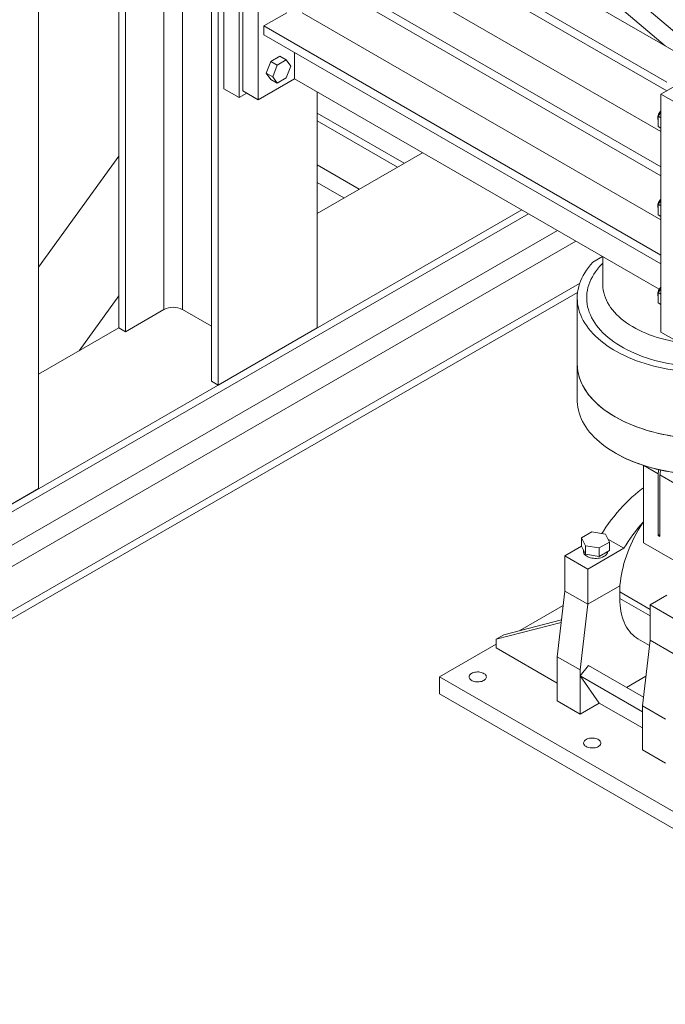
# Model space of a CAD drawing. Header units: millimetres. Extents: x 525 to 29324, y 175 to 20618.
# Tile 445 of 588: x 26304 to 27499, y 9974 to 11799. Entities that reach past the tile are written whole.
import ezdxf

# ---------------------------------------------------------------- set-up
doc = ezdxf.new("R2010")
doc.units = ezdxf.units.MM
doc.linetypes.add('SLD-Continua', pattern=[0])

msp = doc.modelspace()

# ---------------------------------------------------------------- linework, layer by layer
at = {"color": 7, "linetype": 'SLD-Continua', "lineweight": 18, "ltscale": 35}
for p, q in [((26670.8, 11121.5), (26670.8, 13577.1)), ((26670.8, 11121.5), (26670.8, 13577.1)), ((26670.8, 11121.5), (26670.8, 13577.1)), ((26670.8, 11121.5), (26670.8, 13577.1)), ((26670.8, 11121.5), (26670.8, 13577.1)), ((26670.8, 11121.5), (26670.8, 13577.1)), ((26670.8, 11121.5), (26670.8, 13577.1)), ((26670.8, 11121.5), (26670.8, 13577.1)), ((26670.8, 11121.5), (26670.8, 13577.1)), ((26670.8, 11121.5), (26670.8, 13577.1)), ((26338.4, 10929.7), (26338.4, 13385.3)), ((26338.4, 10929.7), (26338.4, 13385.3)), ((26338.4, 10929.7), (26338.4, 13385.3)), ((26338.4, 10929.7), (26338.4, 13385.3)), ((26338.4, 10929.7), (26338.4, 13385.3)), ((26338.4, 10929.7), (26338.4, 13385.3)), ((26338.4, 10929.7), (26338.4, 13385.3)), ((26338.4, 10929.7), (26338.4, 13385.3)), ((26338.4, 10929.7), (26338.4, 13385.3)), ((26338.4, 10929.7), (26338.4, 13385.3)), ((26681.4, 11670.7), (26681.4, 12822.1)), ((26681.4, 11670.7), (26681.4, 12822.1)), ((26681.4, 11670.7), (26681.4, 12822.1)), ((26681.4, 11670.7), (26681.4, 12822.1)), ((26681.4, 11670.7), (26681.4, 12822.1)), ((26681.4, 11670.7), (26681.4, 12822.1)), ((26681.4, 11670.7), (26681.4, 12822.1)), ((26681.4, 11670.7), (26681.4, 12822.1)), ((26681.4, 11670.7), (26681.4, 12822.1)), ((26681.4, 11670.7), (26681.4, 12822.1)), ((26709.7, 11654.3), (26709.7, 12805.8)), ((26709.7, 11654.3), (26709.7, 12805.8)), ((26709.7, 11654.3), (26709.7, 12805.8)), ((26709.7, 11654.3), (26709.7, 12805.8)), ((26709.7, 11654.3), (26709.7, 12805.8)), ((26709.7, 11654.3), (26709.7, 12805.8)), ((26709.7, 11654.3), (26709.7, 12805.8)), ((26709.7, 11654.3), (26709.7, 12805.8)), ((26709.7, 11654.3), (26709.7, 12805.8)), ((26709.7, 11654.3), (26709.7, 12805.8)), ((26716.7, 12752.7), (26716.7, 11666.6)), ((26745, 12736.4), (26745, 11650.3)), ((27544.1, 11724), (26826.3, 12138.2)), ((26755.6, 12113.7), (27501.6, 11683.1)), ((26755.6, 12097.4), (27501.6, 11666.8)), ((27160.2, 12079), (27586.5, 11715.8)), ((27131.9, 12062.7), (27498.8, 11750.1)), ((26658.4, 11128.6), (26658.4, 12020.8)), ((26658.4, 11128.6), (26658.4, 12020.8)), ((26658.4, 11128.6), (26658.4, 12020.8)), ((26658.4, 11128.6), (26658.4, 12020.8)), ((26658.4, 11128.6), (26658.4, 12020.8)), ((26658.4, 11128.6), (26658.4, 12020.8)), ((26658.4, 11128.6), (26658.4, 12020.8)), ((26658.4, 11128.6), (26658.4, 12020.8)), ((26658.4, 11128.6), (26658.4, 12020.8)), ((26658.4, 11128.6), (26658.4, 12020.8)), ((26604.7, 11261.6), (26604.7, 11989.8)), ((26604.7, 11261.6), (26604.7, 11989.8)), ((26604.7, 11261.6), (26604.7, 11989.8)), ((26604.7, 11261.6), (26604.7, 11989.8)), ((26604.7, 11261.6), (26604.7, 11989.8)), ((26604.7, 11261.6), (26604.7, 11989.8)), ((26604.7, 11261.6), (26604.7, 11989.8)), ((26604.7, 11261.6), (26604.7, 11989.8)), ((26604.7, 11261.6), (26604.7, 11989.8)), ((26604.7, 11261.6), (26604.7, 11989.8)), ((26570.7, 11261.6), (26570.7, 11970.2)), ((26570.7, 11261.6), (26570.7, 11970.2)), ((26570.7, 11261.6), (26570.7, 11970.2)), ((26570.7, 11261.6), (26570.7, 11970.2)), ((26570.7, 11261.6), (26570.7, 11970.2)), ((26570.7, 11261.6), (26570.7, 11970.2)), ((26570.7, 11261.6), (26570.7, 11970.2)), ((26570.7, 11261.6), (26570.7, 11970.2)), ((26570.7, 11261.6), (26570.7, 11970.2)), ((26570.7, 11261.6), (26570.7, 11970.2)), ((27491, 11591.2), (26826.3, 11974.8)), ((26755.6, 11950.4), (27491, 11525.9)), ((26755.6, 11934), (27491, 11509.6)), ((26486.9, 11227.6), (26486.9, 11921.8)), ((26486.9, 11227.6), (26486.9, 11921.8)), ((26486.9, 11227.6), (26486.9, 11921.8)), ((26486.9, 11227.6), (26486.9, 11921.8)), ((26486.9, 11227.6), (26486.9, 11921.8)), ((26486.9, 11227.6), (26486.9, 11921.8)), ((26486.9, 11227.6), (26486.9, 11921.8)), ((26486.9, 11227.6), (26486.9, 11921.8)), ((26486.9, 11227.6), (26486.9, 11921.8)), ((26486.9, 11227.6), (26486.9, 11921.8)), ((26499.3, 11220.4), (26499.3, 11929)), ((26499.3, 11220.4), (26499.3, 11929)), ((26499.3, 11220.4), (26499.3, 11929)), ((26499.3, 11220.4), (26499.3, 11929)), ((26499.3, 11220.4), (26499.3, 11929)), ((26499.3, 11220.4), (26499.3, 11929)), ((26499.3, 11220.4), (26499.3, 11929)), ((26499.3, 11220.4), (26499.3, 11929)), ((26499.3, 11220.4), (26499.3, 11929)), ((26499.3, 11220.4), (26499.3, 11929)), ((26798.1, 11811.5), (26755.6, 11787)), ((27491, 11427.9), (26826.3, 11811.5)), ((26755.6, 11770.7), (26755.6, 11787)), ((26755.6, 11787), (27491, 11362.6)), ((26755.6, 11770.7), (27491, 11346.3)), ((27674.9, 11766.8), (27491, 11660.7)), ((26785.2, 11731), (26768.5, 11721.4)), ((26785.2, 11731), (26797.2, 11724.1)), ((26812.2, 11689), (26812.2, 11738.1)), ((26768.5, 11721.4), (26760.1, 11699.8)), ((26768.5, 11721.4), (26780.5, 11714.4)), ((26780.5, 11714.4), (26772.1, 11692.8)), ((26797.2, 11724.1), (26780.5, 11714.4)), ((26805.6, 11712.2), (26797.2, 11724.1)), ((26797.2, 11690.6), (26805.6, 11712.2)), ((26760.1, 11699.8), (26772.1, 11692.8)), ((26760.1, 11699.8), (26768.5, 11687.9)), ((26745, 11650.3), (26812.2, 11689)), ((26768.5, 11687.9), (26780.5, 11680.9)), ((26772.1, 11692.8), (26780.5, 11680.9)), ((26780.5, 11680.9), (26797.2, 11690.6)), ((27487.8, 11299.1), (26812.2, 11689)), ((26709.7, 11654.3), (26681.4, 11670.7)), ((26709.7, 11654.3), (26681.4, 11670.7)), ((26709.7, 11654.3), (26681.4, 11670.7)), ((26709.7, 11654.3), (26681.4, 11670.7)), ((26709.7, 11654.3), (26681.4, 11670.7)), ((26709.7, 11654.3), (26681.4, 11670.7)), ((26709.7, 11654.3), (26681.4, 11670.7)), ((26709.7, 11654.3), (26681.4, 11670.7)), ((26709.7, 11654.3), (26681.4, 11670.7)), ((26709.7, 11654.3), (26681.4, 11670.7)), ((26723.8, 11662.5), (26709.7, 11654.3)), ((26723.8, 11662.5), (26709.7, 11654.3)), ((26723.8, 11662.5), (26709.7, 11654.3)), ((26723.8, 11662.5), (26709.7, 11654.3)), ((26723.8, 11662.5), (26709.7, 11654.3)), ((26723.8, 11662.5), (26709.7, 11654.3)), ((26723.8, 11662.5), (26709.7, 11654.3)), ((26723.8, 11662.5), (26709.7, 11654.3)), ((26723.8, 11662.5), (26709.7, 11654.3)), ((26723.8, 11662.5), (26709.7, 11654.3)), ((26745, 11650.3), (26716.7, 11666.6)), ((26854.6, 11227.6), (26854.6, 11664.5)), ((26854.6, 11227.6), (26854.6, 11664.5)), ((26854.6, 11227.6), (26854.6, 11664.5)), ((26854.6, 11227.6), (26854.6, 11664.5)), ((26854.6, 11227.6), (26854.6, 11664.5)), ((26854.6, 11227.6), (26854.6, 11664.5)), ((26854.6, 11227.6), (26854.6, 11664.5)), ((26854.6, 11227.6), (26854.6, 11664.5)), ((26854.6, 11227.6), (26854.6, 11664.5)), ((26854.6, 11227.6), (26854.6, 11664.5)), ((27491, 11660.7), (27491, 11219.7)), ((27491, 11660.7), (27519.3, 11644.4)), ((27015.4, 11532.6), (26854.6, 11625.4)), ((27015.4, 11532.6), (26854.6, 11625.4)), ((27015.4, 11532.6), (26854.6, 11625.4)), ((27015.4, 11532.6), (26854.6, 11625.4)), ((27015.4, 11532.6), (26854.6, 11625.4)), ((27015.4, 11532.6), (26854.6, 11625.4)), ((27015.4, 11532.6), (26854.6, 11625.4)), ((27491, 11626.5), (27485.7, 11619.9)), ((27003, 11525.4), (26854.6, 11611.1)), ((27003, 11525.4), (26854.6, 11611.1)), ((27003, 11525.4), (26854.6, 11611.1)), ((27003, 11525.4), (26854.6, 11611.1)), ((27003, 11525.4), (26854.6, 11611.1)), ((27003, 11525.4), (26854.6, 11611.1)), ((27003, 11525.4), (26854.6, 11611.1)), ((27491, 11616.9), (27485.7, 11619.9)), ((27485.7, 11619.9), (27485.7, 11600.6)), ((27491, 11597.5), (27485.7, 11600.6)), ((26854.6, 11439.8), (27049.3, 11552.2)), ((26854.6, 11439.8), (27049.3, 11552.2)), ((26854.6, 11439.8), (27049.3, 11552.2)), ((26854.6, 11439.8), (27049.3, 11552.2)), ((26854.6, 11439.8), (27049.3, 11552.2)), ((26854.6, 11439.8), (27049.3, 11552.2)), ((26854.6, 11439.8), (27049.3, 11552.2)), ((26486.9, 11546), (26338.4, 11340.3)), ((26486.9, 11546), (26338.4, 11340.3)), ((26486.9, 11546), (26338.4, 11340.3)), ((26486.9, 11546), (26338.4, 11340.3)), ((26486.9, 11546), (26338.4, 11340.3)), ((26486.9, 11546), (26338.4, 11340.3)), ((26486.9, 11546), (26338.4, 11340.3)), ((26486.9, 11546), (26338.4, 11340.3)), ((26486.9, 11546), (26338.4, 11340.3)), ((26486.9, 11546), (26338.4, 11340.3)), ((26338.4, 11340.3), (26486.9, 11546)), ((26338.4, 11340.3), (26486.9, 11546)), ((26338.4, 11340.3), (26486.9, 11546)), ((26338.4, 11340.3), (26486.9, 11546)), ((26338.4, 11340.3), (26486.9, 11546)), ((26338.4, 11340.3), (26486.9, 11546)), ((26338.4, 11340.3), (26486.9, 11546)), ((26932.3, 11484.6), (26854.6, 11529.5)), ((26932.3, 11484.6), (26854.6, 11529.5)), ((26932.3, 11484.6), (26854.6, 11529.5)), ((26932.3, 11484.6), (26854.6, 11529.5)), ((26932.3, 11484.6), (26854.6, 11529.5)), ((26932.3, 11484.6), (26854.6, 11529.5)), ((26932.3, 11484.6), (26854.6, 11529.5)), ((26904, 11468.3), (26854.6, 11496.8)), ((26904, 11468.3), (26854.6, 11496.8)), ((26904, 11468.3), (26854.6, 11496.8)), ((26904, 11468.3), (26854.6, 11496.8)), ((26904, 11468.3), (26854.6, 11496.8)), ((26904, 11468.3), (26854.6, 11496.8)), ((26904, 11468.3), (26854.6, 11496.8)), ((27491, 11463.2), (27485.7, 11456.6)), ((24893.3, 10081.3), (27245.6, 11438.9)), ((24893.3, 10081.3), (27245.6, 11438.9)), ((24893.3, 10081.3), (27245.6, 11438.9)), ((24893.3, 10081.3), (27245.6, 11438.9)), ((24893.3, 10081.3), (27245.6, 11438.9)), ((24893.3, 10081.3), (27245.6, 11438.9)), ((24893.3, 10081.3), (27245.6, 11438.9)), ((24941.9, 10123.7), (27233.2, 11446.1)), ((24941.9, 10123.7), (27233.2, 11446.1)), ((24941.9, 10123.7), (27233.2, 11446.1)), ((24941.9, 10123.7), (27233.2, 11446.1)), ((24941.9, 10123.7), (27233.2, 11446.1)), ((24941.9, 10123.7), (27233.2, 11446.1)), ((24941.9, 10123.7), (27233.2, 11446.1)), ((27491, 11453.5), (27485.7, 11456.6)), ((27485.7, 11456.6), (27485.7, 11437.3)), ((27491, 11434.2), (27485.7, 11437.3)), ((24885.3, 10014.6), (27299.4, 11407.8)), ((24885.3, 10014.6), (27299.4, 11407.8)), ((24885.3, 10014.6), (27299.4, 11407.8)), ((24885.3, 10014.6), (27299.4, 11407.8)), ((24885.3, 10014.6), (27299.4, 11407.8)), ((24885.3, 10014.6), (27299.4, 11407.8)), ((24885.3, 10014.6), (27299.4, 11407.8)), ((24885.3, 9975.4), (27333.3, 11388.3)), ((24885.3, 9975.4), (27333.3, 11388.3)), ((24885.3, 9975.4), (27333.3, 11388.3)), ((24885.3, 9975.4), (27333.3, 11388.3)), ((24885.3, 9975.4), (27333.3, 11388.3)), ((24885.3, 9975.4), (27333.3, 11388.3)), ((24885.3, 9975.4), (27333.3, 11388.3)), ((27364.8, 11349.1), (27383, 11359.6)), ((27383.4, 11359.4), (27383.4, 11307.7)), ((24893.3, 9897.6), (27340.4, 11309.9)), ((24893.3, 9897.6), (27340.4, 11309.9)), ((24893.3, 9897.6), (27340.4, 11309.9)), ((24893.3, 9897.6), (27340.4, 11309.9)), ((24893.3, 9897.6), (27340.4, 11309.9)), ((24893.3, 9897.6), (27340.4, 11309.9)), ((24893.3, 9897.6), (27340.4, 11309.9)), ((24941.9, 9911.3), (27336.5, 11293.4)), ((24941.9, 9911.3), (27336.5, 11293.4)), ((24941.9, 9911.3), (27336.5, 11293.4)), ((24941.9, 9911.3), (27336.5, 11293.4)), ((24941.9, 9911.3), (27336.5, 11293.4)), ((24941.9, 9911.3), (27336.5, 11293.4)), ((24941.9, 9911.3), (27336.5, 11293.4)), ((27491, 11299.9), (27485.7, 11293.3)), ((27491, 11290.2), (27485.7, 11293.3)), ((27485.7, 11293.3), (27485.7, 11273.9)), ((26413.6, 11185.3), (26486.9, 11286.8)), ((26413.6, 11185.3), (26486.9, 11286.8)), ((26413.6, 11185.3), (26486.9, 11286.8)), ((26413.6, 11185.3), (26486.9, 11286.8)), ((26413.6, 11185.3), (26486.9, 11286.8)), ((26413.6, 11185.3), (26486.9, 11286.8)), ((26413.6, 11185.3), (26486.9, 11286.8)), ((27335.9, 11283.2), (27335.9, 11160.7)), ((26570.7, 11261.6), (26499.3, 11220.4)), ((26570.7, 11261.6), (26499.3, 11220.4)), ((26570.7, 11261.6), (26499.3, 11220.4)), ((26570.7, 11261.6), (26499.3, 11220.4)), ((26570.7, 11261.6), (26499.3, 11220.4)), ((26570.7, 11261.6), (26499.3, 11220.4)), ((26570.7, 11261.6), (26499.3, 11220.4)), ((26570.7, 11261.6), (26499.3, 11220.4)), ((26570.7, 11261.6), (26499.3, 11220.4)), ((26570.7, 11261.6), (26499.3, 11220.4)), ((26658.4, 11230.6), (26604.7, 11261.6)), ((26658.4, 11230.6), (26604.7, 11261.6)), ((26658.4, 11230.6), (26604.7, 11261.6)), ((26658.4, 11230.6), (26604.7, 11261.6)), ((26658.4, 11230.6), (26604.7, 11261.6)), ((26658.4, 11230.6), (26604.7, 11261.6)), ((26658.4, 11230.6), (26604.7, 11261.6)), ((26658.4, 11230.6), (26604.7, 11261.6)), ((26658.4, 11230.6), (26604.7, 11261.6)), ((26658.4, 11230.6), (26604.7, 11261.6)), ((27491, 11270.9), (27485.7, 11273.9)), ((26338.4, 11141.9), (26486.9, 11227.6)), ((26338.4, 11141.9), (26486.9, 11227.6)), ((26338.4, 11141.9), (26486.9, 11227.6)), ((26338.4, 11141.9), (26486.9, 11227.6)), ((26338.4, 11141.9), (26486.9, 11227.6)), ((26338.4, 11141.9), (26486.9, 11227.6)), ((26338.4, 11141.9), (26486.9, 11227.6)), ((26499.3, 11220.4), (26486.9, 11227.6)), ((26499.3, 11220.4), (26486.9, 11227.6)), ((26499.3, 11220.4), (26486.9, 11227.6)), ((26499.3, 11220.4), (26486.9, 11227.6)), ((26499.3, 11220.4), (26486.9, 11227.6)), ((26499.3, 11220.4), (26486.9, 11227.6)), ((26499.3, 11220.4), (26486.9, 11227.6)), ((26499.3, 11220.4), (26486.9, 11227.6)), ((26499.3, 11220.4), (26486.9, 11227.6)), ((26499.3, 11220.4), (26486.9, 11227.6)), ((26854.6, 11227.6), (26670.8, 11121.5)), ((26854.6, 11227.6), (26670.8, 11121.5)), ((26854.6, 11227.6), (26670.8, 11121.5)), ((26854.6, 11227.6), (26670.8, 11121.5)), ((26854.6, 11227.6), (26670.8, 11121.5)), ((26854.6, 11227.6), (26670.8, 11121.5)), ((26854.6, 11227.6), (26670.8, 11121.5)), ((26854.6, 11227.6), (26670.8, 11121.5)), ((26854.6, 11227.6), (26670.8, 11121.5)), ((26854.6, 11227.6), (26670.8, 11121.5)), ((27491, 11219.7), (27519.3, 11203.4)), ((27335.9, 11160.7), (27335.9, 11093.7)), ((26670.8, 11121.5), (26658.4, 11128.6)), ((26670.8, 11121.5), (26658.4, 11128.6)), ((26670.8, 11121.5), (26658.4, 11128.6)), ((26670.8, 11121.5), (26658.4, 11128.6)), ((26670.8, 11121.5), (26658.4, 11128.6)), ((26670.8, 11121.5), (26658.4, 11128.6)), ((26670.8, 11121.5), (26658.4, 11128.6)), ((26670.8, 11121.5), (26658.4, 11128.6)), ((26670.8, 11121.5), (26658.4, 11128.6)), ((26670.8, 11121.5), (26658.4, 11128.6)), ((27406.1, 10995.8), (27406.8, 10995.4)), ((27458.5, 10972.7), (27458.5, 10829.6)), ((27459, 10972.6), (27485.9, 10957)), ((27485.9, 10843.1), (27485.9, 10957)), ((27489.1, 10955.2), (27516.5, 10939.4)), ((27489.1, 10955.2), (27489.1, 10841.3)), ((26338.4, 10929.7), (26274.8, 10892.9)), ((26338.4, 10929.7), (26274.8, 10892.9)), ((26338.4, 10929.7), (26274.8, 10892.9)), ((26338.4, 10929.7), (26274.8, 10892.9)), ((26338.4, 10929.7), (26274.8, 10892.9)), ((26338.4, 10929.7), (26274.8, 10892.9)), ((26338.4, 10929.7), (26274.8, 10892.9)), ((26338.4, 10929.7), (26274.8, 10892.9)), ((26338.4, 10929.7), (26274.8, 10892.9)), ((26338.4, 10929.7), (26274.8, 10892.9)), ((27344.1, 10838.6), (27362.9, 10849.4)), ((27351, 10823.8), (27344.1, 10838.6)), ((27344.1, 10823.1), (27344.1, 10838.6)), ((27362.9, 10849.4), (27388.5, 10845.5)), ((27388.5, 10845.5), (27395.4, 10830.7)), ((27485.9, 10843.1), (27489.1, 10845)), ((27489.1, 10841.3), (27485.9, 10843.1)), ((27313.2, 10805.2), (27344.1, 10823.1)), ((27351, 10808.3), (27344.1, 10823.1)), ((27351, 10808.3), (27351, 10823.8)), ((27376.6, 10819.8), (27351, 10823.8)), ((27355.6, 10780.8), (27422.4, 10819.3)), ((27395.4, 10830.7), (27376.6, 10819.8)), ((27376.6, 10804.3), (27376.6, 10819.8)), ((27392.8, 10836.4), (27422.4, 10819.3)), ((27395.4, 10815.2), (27395.4, 10830.7)), ((27458.5, 10829.6), (27516.5, 10796.2)), ((27313.2, 10805.2), (27355.6, 10780.8)), ((27313.2, 10739.9), (27313.2, 10805.2)), ((27347.3, 10816.3), (27347.3, 10813.4)), ((27376.6, 10804.3), (27351, 10808.3)), ((27395.4, 10815.2), (27376.6, 10804.3)), ((27355.6, 10715.4), (27355.6, 10780.8)), ((27355.6, 10715.4), (27415, 10749.7)), ((27415, 10749.7), (27355.6, 10715.4)), ((27299, 10618.2), (27313.2, 10739.9)), ((27313.2, 10739.9), (27355.6, 10715.4)), ((27313.2, 10739.9), (27355.6, 10715.4)), ((27414.7, 10726.2), (27414.7, 10738.5)), ((27414.7, 10738.5), (27470.9, 10706)), ((27470.9, 10714.2), (27501.8, 10732.1)), ((27310.1, 10713.1), (27229.4, 10666.6)), ((27341.5, 10593.8), (27355.6, 10715.4)), ((27414.7, 10726.2), (27470.9, 10693.8)), ((27513.3, 10689.8), (27470.9, 10714.2)), ((27470.9, 10648.9), (27470.9, 10714.2)), ((27306.4, 10681.8), (27185.9, 10650.9)), ((27307, 10686.5), (27200, 10659)), ((27200, 10659), (27185.9, 10650.9)), ((27185.9, 10641.5), (27080.9, 10580.9)), ((27185.9, 10650.9), (27185.9, 10634.5)), ((27448.4, 10651.6), (27469.7, 10639.3)), ((27456.7, 10527.2), (27470.9, 10648.9)), ((27513.3, 10624.4), (27470.9, 10648.9)), ((27513.3, 10624.4), (27470.9, 10648.9)), ((27185.9, 10634.5), (27299, 10569.2)), ((27299, 10618.2), (27341.5, 10593.8)), ((27299, 10536.6), (27299, 10618.2)), ((27356.8, 10601.9), (27341.5, 10582.8)), ((27458.6, 10543.1), (27356.8, 10601.9)), ((27341.5, 10512.1), (27341.5, 10593.8)), ((27456.7, 10516.3), (27341.5, 10582.8)), ((27341.5, 10582.8), (27376.8, 10532.5)), ((27463.1, 10582.3), (27426.9, 10561.4)), ((27080.9, 10580.9), (27575.9, 10295.2)), ((27080.9, 10580.9), (27080.9, 10549.8)), ((27080.9, 10549.8), (27575.9, 10264.1)), ((27299, 10536.6), (27341.5, 10512.1)), ((27376.8, 10532.5), (27341.5, 10512.1)), ((27376.8, 10532.5), (27456.7, 10486.4)), ((27499.2, 10502.7), (27456.7, 10527.2)), ((27456.7, 10445.6), (27456.7, 10527.2)), ((27499.2, 10421.1), (27456.7, 10445.6))]:
    msp.add_line(p, q, dxfattribs=at)
at = {"color": 7, "linetype": 'SLD-Continua', "lineweight": 18, "ltscale": 35, "flags": 128}
for points in [[(27485.7, 11612.6), (27485.3, 11613.8), (27485, 11615.5), (27485, 11617.3), (27485.3, 11619.2), (27485.8, 11621.3), (27486.6, 11623.3), (27487.5, 11625.3), (27488.7, 11627.2), (27490, 11629), (27491, 11630.1)], [(27485.7, 11449.3), (27485.3, 11450.5), (27485, 11452.2), (27485, 11454), (27485.3, 11455.9), (27485.8, 11457.9), (27486.6, 11460), (27487.5, 11462), (27488.7, 11463.9), (27490, 11465.6), (27491, 11466.8)], [(27364.8, 11349.1), (27360.5, 11344.3), (27356.6, 11339.5), (27353.1, 11334.7), (27349.8, 11329.7), (27346.9, 11324.7), (27344.3, 11319.6), (27342.1, 11314.4), (27340.2, 11309.3), (27338.6, 11304), (27337.4, 11298.8), (27336.5, 11293.5), (27336, 11288.2), (27335.9, 11282.9), (27336.1, 11277.6), (27336.6, 11272.3), (27337.5, 11267), (27338.8, 11261.8), (27340.3, 11256.6), (27342.3, 11251.4), (27344.6, 11246.2), (27347.2, 11241.2), (27350.1, 11236.1), (27353.4, 11231.2), (27357, 11226.3), (27361, 11221.5), (27365.2, 11216.8), (27369.8, 11212.2), (27374.6, 11207.7), (27379.8, 11203.3), (27385.2, 11199), (27390.9, 11194.9), (27396.9, 11190.9), (27403.2, 11187), (27409.7, 11183.2), (27416.4, 11179.6), (27423.4, 11176.2), (27430.6, 11172.9), (27438, 11169.8), (27445.6, 11166.8), (27453.5, 11164), (27461.4, 11161.4), (27469.6, 11159), (27477.9, 11156.7), (27486.4, 11154.6), (27495, 11152.8), (27503.7, 11151.1), (27512.5, 11149.6), (27521.4, 11148.3), (27530.4, 11147.2), (27539.4, 11146.3), (27548.5, 11145.6), (27557.7, 11145), (27566.8, 11144.7), (27576, 11144.7), (27585.2, 11144.8), (27594.4, 11145.1), (27603.5, 11145.6), (27612.6, 11146.3), (27621.7, 11147.2), (27630.7, 11148.3), (27639.6, 11149.6), (27648.4, 11151.1), (27657.1, 11152.8), (27665.7, 11154.7), (27674.1, 11156.8), (27682.4, 11159), (27690.6, 11161.5), (27698.6, 11164.1), (27706.4, 11166.9), (27714, 11169.9), (27721.4, 11173), (27728.6, 11176.3), (27735.6, 11179.8), (27742.3, 11183.4), (27748.8, 11187.1), (27755, 11191), (27761, 11195), (27766.7, 11199.2), (27772.2, 11203.5), (27777.3, 11207.9), (27782.1, 11212.4), (27786.7, 11217), (27790.9, 11221.7), (27794.8, 11226.5), (27798.4, 11231.3), (27801.7, 11236.3), (27804.7, 11241.3), (27807.3, 11246.4), (27809.5, 11251.5), (27811.5, 11256.7), (27813, 11261.9), (27814.3, 11267.2), (27815.2, 11272.5), (27815.7, 11277.8), (27815.9, 11283.1), (27815.7, 11288.4), (27815.2, 11293.7), (27814.3, 11298.9), (27813.1, 11304.2), (27811.5, 11309.4), (27809.6, 11314.6), (27807.3, 11319.8), (27804.8, 11324.8), (27801.8, 11329.9), (27798.6, 11334.8), (27798, 11335.6)], [(27784.5, 11327.9), (27786.5, 11324.5), (27789.2, 11319.7), (27791.5, 11314.8), (27793.5, 11309.8), (27795.2, 11304.8), (27796.5, 11299.7), (27797.5, 11294.6), (27798.1, 11289.5), (27798.4, 11284.4), (27798.3, 11279.3), (27797.8, 11274.2), (27797, 11269.1), (27795.9, 11264.1), (27794.4, 11259.1), (27792.6, 11254.1), (27790.4, 11249.1), (27787.9, 11244.2), (27785, 11239.4), (27781.9, 11234.6), (27778.3, 11229.9), (27774.5, 11225.3), (27770.4, 11220.8), (27765.9, 11216.4), (27761.2, 11212.1), (27756.1, 11207.9), (27750.8, 11203.8), (27745.2, 11199.9), (27739.3, 11196), (27733.2, 11192.4), (27726.8, 11188.8), (27720.2, 11185.4), (27713.4, 11182.2), (27706.3, 11179.1), (27699, 11176.2), (27691.6, 11173.5), (27683.9, 11170.9), (27676.1, 11168.5), (27668.1, 11166.3), (27660, 11164.3), (27651.7, 11162.4), (27643.4, 11160.8), (27634.9, 11159.3), (27626.3, 11158.1), (27617.7, 11157), (27608.9, 11156.2), (27600.2, 11155.5), (27591.3, 11155.1), (27582.5, 11154.8), (27573.7, 11154.8), (27564.8, 11154.9), (27556, 11155.3), (27547.2, 11155.8), (27538.4, 11156.6), (27529.8, 11157.5), (27521.1, 11158.7), (27512.6, 11160.1), (27504.2, 11161.6), (27495.9, 11163.3), (27487.7, 11165.3), (27479.6, 11167.4), (27471.7, 11169.7), (27464, 11172.2), (27456.4, 11174.8), (27449.1, 11177.6), (27441.9, 11180.6), (27434.9, 11183.8), (27428.2, 11187.1), (27421.7, 11190.6), (27415.4, 11194.2), (27409.4, 11197.9), (27403.7, 11201.8), (27398.2, 11205.8), (27393, 11210), (27388.2, 11214.2), (27383.6, 11218.6), (27379.3, 11223.1), (27375.3, 11227.6), (27371.6, 11232.3), (27368.3, 11237), (27365.2, 11241.8), (27362.6, 11246.7), (27360.2, 11251.6), (27358.2, 11256.5), (27356.5, 11261.6), (27355.2, 11266.6), (27354.3, 11271.7), (27353.6, 11276.8), (27353.4, 11281.9), (27353.5, 11287), (27353.9, 11292.1), (27354.7, 11297.2), (27355.8, 11302.2), (27357.3, 11307.3), (27359.2, 11312.3), (27361.3, 11317.2), (27363.9, 11322.1), (27366.7, 11327), (27369.9, 11331.7), (27373.4, 11336.4), (27377.2, 11341), (27381.4, 11345.5), (27383.4, 11347.6)], [(27533.5, 11199.3), (27530, 11199.8), (27522.1, 11201), (27514.2, 11202.4), (27506.5, 11204), (27498.9, 11205.8), (27491.4, 11207.8), (27484.1, 11210), (27477, 11212.4), (27470, 11214.9), (27463.2, 11217.6), (27456.7, 11220.4), (27450.3, 11223.5), (27444.2, 11226.6), (27438.3, 11229.9), (27432.7, 11233.4), (27427.3, 11237), (27422.2, 11240.7), (27417.4, 11244.6), (27412.9, 11248.6), (27408.7, 11252.6), (27404.7, 11256.8), (27401.1, 11261.1), (27397.8, 11265.4), (27394.9, 11269.9), (27392.2, 11274.4), (27389.9, 11278.9), (27388, 11283.5), (27386.4, 11288.2), (27385.1, 11292.9), (27384.2, 11297.6), (27383.6, 11302.3), (27383.4, 11307.1), (27383.4, 11307.7)], [(27485.7, 11286), (27485.3, 11287.2), (27485, 11288.8), (27485, 11290.6), (27485.3, 11292.6), (27485.8, 11294.6), (27486.6, 11296.6), (27487.5, 11298.6), (27488.7, 11300.5), (27490, 11302.3), (27491, 11303.4)], [(27335.9, 11160.7), (27335.9, 11160.4), (27336.1, 11155.1), (27336.6, 11149.8), (27337.5, 11144.5), (27338.8, 11139.3), (27340.3, 11134.1), (27342.3, 11128.9), (27344.6, 11123.7), (27347.2, 11118.7), (27350.1, 11113.6), (27353.4, 11108.7), (27357, 11103.8), (27361, 11099), (27365.2, 11094.3), (27369.8, 11089.7), (27374.6, 11085.2), (27379.8, 11080.8), (27385.2, 11076.5), (27390.9, 11072.4), (27396.9, 11068.4), (27403.2, 11064.5), (27409.7, 11060.7), (27416.4, 11057.1), (27423.4, 11053.7), (27430.6, 11050.4), (27438, 11047.3), (27445.6, 11044.3), (27453.5, 11041.5), (27461.4, 11038.9), (27469.6, 11036.5), (27477.9, 11034.2), (27486.4, 11032.1), (27495, 11030.3), (27503.7, 11028.6), (27512.5, 11027.1), (27521.4, 11025.8), (27530.4, 11024.7), (27539.4, 11023.8), (27548.5, 11023.1), (27557.7, 11022.6), (27566.8, 11022.3), (27576, 11022.2), (27585.2, 11022.3), (27594.4, 11022.6), (27603.5, 11023.1), (27612.6, 11023.8), (27621.7, 11024.7), (27630.7, 11025.8), (27639.6, 11027.1), (27648.4, 11028.6), (27657.1, 11030.3), (27665.7, 11032.2), (27674.1, 11034.3), (27682.4, 11036.6), (27690.6, 11039), (27698.6, 11041.6), (27706.4, 11044.4), (27714, 11047.4), (27721.4, 11050.5), (27728.6, 11053.8), (27735.6, 11057.3), (27742.3, 11060.9), (27748.8, 11064.6), (27755, 11068.5), (27761, 11072.5), (27766.7, 11076.7), (27772.2, 11081), (27777.3, 11085.4), (27782.1, 11089.9), (27786.7, 11094.5), (27790.9, 11099.2), (27794.8, 11104), (27798.4, 11108.8), (27801.7, 11113.8), (27804.7, 11118.8), (27807.3, 11123.9), (27809.5, 11129), (27811.5, 11134.2), (27813, 11139.5), (27814.3, 11144.7), (27815.2, 11150), (27815.7, 11155.3), (27815.9, 11160.6), (27815.9, 11160.7)], [(27815.9, 11160.7), (27815.8, 11158), (27815.5, 11152.7), (27814.8, 11147.4), (27813.7, 11142.2), (27812.3, 11136.9), (27810.6, 11131.7), (27808.5, 11126.5), (27806, 11121.4), (27803.3, 11116.4), (27800.2, 11111.4), (27796.7, 11106.4), (27793, 11101.6), (27788.9, 11096.8), (27784.5, 11092.2), (27779.8, 11087.6), (27774.8, 11083.2), (27769.5, 11078.8), (27763.9, 11074.6), (27758.1, 11070.5), (27752, 11066.5), (27745.6, 11062.7), (27739, 11059), (27732.1, 11055.5), (27725, 11052.1), (27717.7, 11048.9), (27710.2, 11045.9), (27702.4, 11043), (27694.5, 11040.3), (27686.5, 11037.7), (27678.2, 11035.4), (27669.8, 11033.2), (27661.3, 11031.2), (27652.7, 11029.4), (27643.9, 11027.8), (27635, 11026.4), (27626.1, 11025.2), (27617, 11024.2), (27608, 11023.4), (27598.8, 11022.8), (27589.7, 11022.4), (27580.5, 11022.2), (27571.3, 11022.2), (27562.1, 11022.4), (27552.9, 11022.8), (27543.8, 11023.4), (27534.7, 11024.2), (27525.7, 11025.2), (27516.7, 11026.4), (27507.9, 11027.8), (27499.1, 11029.4), (27490.4, 11031.2), (27481.9, 11033.2), (27473.5, 11035.4), (27465.3, 11037.7), (27457.2, 11040.3), (27449.3, 11043), (27441.6, 11045.9), (27434.1, 11048.9), (27426.7, 11052.1), (27419.7, 11055.5), (27412.8, 11059), (27406.2, 11062.7), (27399.8, 11066.5), (27393.7, 11070.5), (27387.8, 11074.6), (27382.3, 11078.8), (27377, 11083.2), (27372, 11087.6), (27367.3, 11092.2), (27362.9, 11096.8), (27358.8, 11101.6), (27355, 11106.4), (27351.6, 11111.4), (27348.5, 11116.4), (27345.7, 11121.4), (27343.3, 11126.5), (27341.2, 11131.7), (27339.4, 11136.9), (27338, 11142.2), (27337, 11147.4), (27336.3, 11152.7), (27335.9, 11158), (27335.9, 11160.7)], [(27335.9, 11093.7), (27335.9, 11091.1), (27336.3, 11085.7), (27337, 11080.5), (27338, 11075.2), (27339.4, 11069.9), (27341.2, 11064.7), (27343.3, 11059.6), (27345.7, 11054.4), (27348.5, 11049.4), (27351.6, 11044.4), (27355, 11039.5), (27358.8, 11034.6), (27362.9, 11029.9), (27367.3, 11025.2), (27372, 11020.7), (27377, 11016.2), (27382.3, 11011.9), (27387.8, 11007.6), (27393.7, 11003.5), (27399.8, 10999.6), (27406.2, 10995.8), (27412.8, 10992.1), (27419.7, 10988.5), (27426.7, 10985.2), (27434.1, 10982), (27441.6, 10978.9), (27449.3, 10976), (27457.2, 10973.3), (27465.3, 10970.8), (27473.5, 10968.4), (27481.9, 10966.2), (27490.4, 10964.3), (27499.1, 10962.5), (27507.9, 10960.9), (27516.7, 10959.5), (27525.7, 10958.3), (27534.7, 10957.2), (27543.8, 10956.4), (27552.9, 10955.8), (27562.1, 10955.4), (27571.3, 10955.2), (27580.5, 10955.2), (27589.7, 10955.4), (27598.8, 10955.8), (27608, 10956.4), (27617, 10957.2), (27626.1, 10958.3), (27635, 10959.5), (27643.9, 10960.9), (27652.7, 10962.5), (27661.3, 10964.3), (27669.8, 10966.2), (27678.2, 10968.4), (27686.5, 10970.8), (27694.5, 10973.3), (27702.4, 10976), (27710.2, 10978.9), (27717.7, 10982), (27725, 10985.2), (27732.1, 10988.5), (27739, 10992.1), (27745.6, 10995.8), (27752, 10999.6), (27758.1, 11003.5), (27763.9, 11007.6), (27769.5, 11011.9), (27774.8, 11016.2), (27779.8, 11020.7), (27784.5, 11025.2), (27788.9, 11029.9), (27793, 11034.6), (27796.7, 11039.5), (27800.2, 11044.4), (27803.3, 11049.4), (27806, 11054.4), (27808.5, 11059.6), (27810.6, 11064.7), (27812.3, 11069.9), (27813.7, 11075.2), (27814.8, 11080.5), (27815.5, 11085.7), (27815.8, 11091.1), (27815.9, 11093.7)], [(27745, 10995.4), (27744.9, 10995.4), (27738.3, 10991.7), (27731.4, 10988.2), (27724.4, 10984.8), (27717.1, 10981.6), (27709.6, 10978.6), (27701.9, 10975.7), (27694, 10973), (27686, 10970.5), (27677.8, 10968.1), (27669.4, 10966), (27661, 10964), (27652.3, 10962.2), (27643.6, 10960.6), (27634.8, 10959.2), (27625.9, 10958), (27616.9, 10957), (27607.8, 10956.2), (27598.7, 10955.6), (27589.6, 10955.2), (27580.5, 10955), (27571.3, 10955), (27562.1, 10955.2), (27553, 10955.6), (27543.9, 10956.2), (27534.9, 10957), (27525.9, 10958), (27517, 10959.2), (27508.1, 10960.6), (27499.4, 10962.2), (27490.8, 10964), (27482.3, 10966), (27473.9, 10968.1), (27465.7, 10970.5), (27457.7, 10973), (27449.8, 10975.7), (27442.1, 10978.6), (27434.7, 10981.6), (27427.4, 10984.8), (27420.3, 10988.2), (27413.5, 10991.7), (27406.9, 10995.4), (27406.8, 10995.4)], [(27381.6, 10846.5), (27384.4, 10851), (27389.1, 10858.1), (27393.9, 10865), (27398.9, 10871.8), (27404.1, 10878.4), (27409.3, 10884.8), (27414.7, 10891.1), (27420.2, 10897.1), (27425.7, 10902.9), (27431.4, 10908.5), (27437.2, 10913.9), (27443, 10919), (27448.9, 10923.9), (27454.8, 10928.5), (27458.5, 10931.2)], [(27458.5, 10868.3), (27456.7, 10865.5), (27452.6, 10859.2), (27448.7, 10852.7), (27445, 10846.1), (27441.5, 10839.4), (27438.2, 10832.6), (27435, 10825.8), (27432.1, 10818.9), (27429.4, 10812.1), (27426.9, 10805.1), (27424.6, 10798.2), (27422.5, 10791.3), (27420.7, 10784.5), (27419.1, 10777.7), (27417.7, 10770.9), (27416.6, 10764.2), (27415.8, 10757.6), (27415.1, 10751.1), (27414.8, 10744.7), (27414.7, 10738.5)], [(27392.3, 10813.4), (27392.2, 10812.3), (27391.7, 10810.7), (27391, 10809.1), (27389.8, 10807.6), (27388.4, 10806.1), (27386.6, 10804.8), (27384.6, 10803.7), (27382.4, 10802.6), (27379.9, 10801.8), (27377.2, 10801.2), (27374.5, 10800.7), (27371.7, 10800.5), (27368.8, 10800.4), (27366, 10800.6), (27363.2, 10801), (27360.5, 10801.6), (27358, 10802.3), (27355.6, 10803.3), (27353.5, 10804.4), (27351.7, 10805.7), (27350.1, 10807.1), (27348.9, 10808.6), (27348, 10810.1), (27347.4, 10811.7), (27347.3, 10813.4), (27347.3, 10813.4)], [(27414.7, 10726.2), (27414.8, 10720.1), (27415.2, 10714.1), (27415.8, 10708.2), (27416.7, 10702.6), (27417.8, 10697.1), (27419.2, 10691.9), (27420.8, 10686.9), (27422.7, 10682.1), (27424.8, 10677.6), (27427.1, 10673.3), (27429.6, 10669.2), (27432.4, 10665.5), (27435.4, 10662), (27438.6, 10658.8), (27442, 10655.9), (27445.6, 10653.3), (27448.4, 10651.6)], [(27162.9, 10574.3), (27164.5, 10575.4), (27165.8, 10576.5), (27166.7, 10577.8), (27167.3, 10579.1), (27167.6, 10580.5), (27167.5, 10581.9), (27167.1, 10583.2), (27166.3, 10584.5), (27165.2, 10585.8), (27163.7, 10586.9), (27162, 10587.9), (27160.1, 10588.7), (27158, 10589.3), (27155.7, 10589.8), (27153.4, 10590), (27151, 10590.1), (27148.6, 10589.9), (27146.3, 10589.6), (27144.1, 10589), (27142.1, 10588.3), (27140.3, 10587.4), (27138.7, 10586.3), (27137.5, 10585.2), (27136.5, 10583.9), (27135.9, 10582.6), (27135.6, 10581.2), (27135.7, 10579.8), (27136.2, 10578.5), (27136.9, 10577.2), (27138.1, 10575.9), (27139.5, 10574.8), (27141.2, 10573.9), (27143.1, 10573), (27145.2, 10572.4), (27147.5, 10571.9), (27149.8, 10571.7), (27152.2, 10571.6), (27154.6, 10571.8), (27156.9, 10572.1), (27159.1, 10572.7), (27161.1, 10573.4), (27162.9, 10574.3)], [(27375.1, 10451.9), (27376.6, 10452.9), (27377.9, 10454.1), (27378.8, 10455.4), (27379.5, 10456.7), (27379.7, 10458.1), (27379.6, 10459.5), (27379.2, 10460.8), (27378.4, 10462.1), (27377.3, 10463.3), (27375.9, 10464.4), (27374.2, 10465.4), (27372.3, 10466.2), (27370.1, 10466.9), (27367.9, 10467.3), (27365.5, 10467.6), (27363.1, 10467.7), (27360.8, 10467.5), (27358.5, 10467.1), (27356.3, 10466.6), (27354.2, 10465.9), (27352.4, 10465), (27350.9, 10463.9), (27349.6, 10462.7), (27348.6, 10461.5), (27348, 10460.1), (27347.8, 10458.8), (27347.8, 10457.4), (27348.3, 10456), (27349.1, 10454.7), (27350.2, 10453.5), (27351.6, 10452.4), (27353.3, 10451.4), (27355.2, 10450.6), (27357.3, 10450), (27359.6, 10449.5), (27361.9, 10449.2), (27364.3, 10449.2), (27366.7, 10449.3), (27369, 10449.7), (27371.2, 10450.3), (27373.2, 10451), (27375.1, 10451.9)]]:
    msp.add_lwpolyline(points, dxfattribs=at)
at = {"color": 7, "linetype": 'SLD-Continua', "lineweight": 18, "ltscale": 1225}
for centre, radius, start, end in [((26587.7, 11228.9), 36.9, 62.616, 117.384), ((26587.7, 11228.9), 36.9, 62.616, 117.384), ((26587.7, 11228.9), 36.9, 62.616, 117.384), ((26587.7, 11228.9), 36.9, 62.616, 117.384), ((26587.7, 11228.9), 36.9, 62.616, 117.384), ((26587.7, 11228.9), 36.9, 62.616, 117.384), ((26587.7, 11228.9), 36.9, 62.616, 117.384), ((26587.7, 11228.9), 36.9, 62.616, 117.384), ((26587.7, 11228.9), 36.9, 62.616, 117.384), ((26587.7, 11228.9), 36.9, 62.616, 117.384), ((27514.9, 10956.7), 29, 163.747, 179.3309), ((27519.3, 10954.7), 30.2, 162.0255, 179.0591), ((27705.6, 10647.5), 331.3, 138.3397, 148.7649)]:
    msp.add_arc(centre, radius, start, end, dxfattribs=at)

doc.saveas('drawing.dxf')
